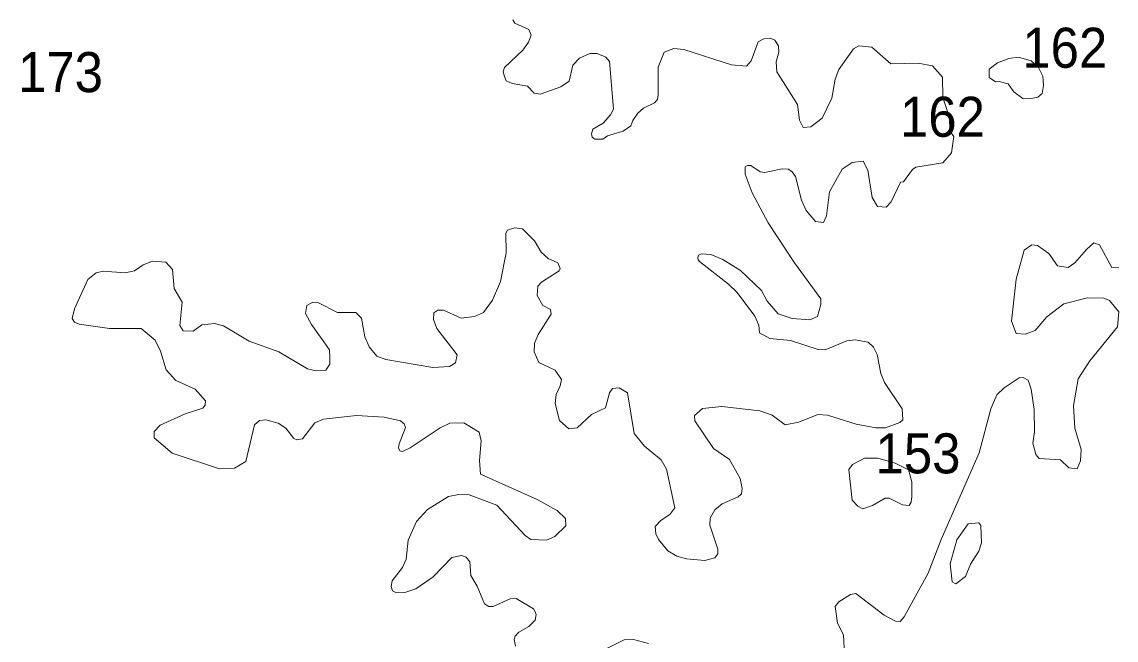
# Model space of a CAD drawing. Extents: x 499.9 to 555.3, y 9281.5 to 9336.8.
# Drawn here: x 524.185 to 528.553, y 9328.6 to 9331.07 of the extents above; entities that cross this region are included whole.
import ezdxf

# ---------------------------------------------------------------- set-up
doc = ezdxf.new("R2010")
doc.units = 0
doc.header["$LTSCALE"] = 0.064
doc.layers.add('2', color=7, linetype='Continuous', lineweight=13)
doc.layers.add('21', color=7, linetype='Continuous')

msp = doc.modelspace()

# ---------------------------------------------------------------- linework, layer by layer
at = {"layer": '2'}
for points in [[(527.3042, 9330.6477), (527.2898, 9330.6769), (527.2814, 9330.7403), (527.1994, 9330.8706), (527.1961, 9330.9109), (527.2067, 9330.9492), (527.2055, 9330.9737), (527.1909, 9330.9972), (527.172, 9331.0044), (527.1464, 9331.0028), (527.1247, 9330.9896), (527.096, 9330.9143), (527.0782, 9330.8926), (527.0178, 9330.899), (526.8275, 9330.9592), (526.787, 9330.9638), (526.7491, 9330.9493), (526.7245, 9330.8894), (526.7246, 9330.7781), (526.7222, 9330.7601), (526.7103, 9330.7465), (526.667, 9330.7246), (526.644, 9330.7054), (526.6238, 9330.6757), (526.6157, 9330.6551), (526.5854, 9330.6336), (526.5234, 9330.6141), (526.5035, 9330.6017), (526.4724, 9330.6011), (526.4617, 9330.6093), (526.459, 9330.6222), (526.4646, 9330.6414), (526.5056, 9330.6657), (526.5353, 9330.6985), (526.5463, 9330.7207), (526.5307, 9330.9118), (526.5164, 9330.9288), (526.4812, 9330.9433), (526.4528, 9330.9435), (526.4104, 9330.9247), (526.3843, 9330.8966), (526.3701, 9330.8327), (526.3362, 9330.8105), (526.2543, 9330.7816), (526.2305, 9330.7852), (526.2036, 9330.813), (526.1418, 9330.8232), (526.1184, 9330.8349), (526.1109, 9330.8514), (526.1066, 9330.8702), (526.1109, 9330.8876), (526.1851, 9330.9563), (526.2074, 9330.9893), (526.2183, 9331.0168), (526.2085, 9331.0393), (526.1532, 9331.0645), (526.1445, 9331.0775)], [(527.0101, 9329.321), (526.9466, 9329.3659), (526.8717, 9329.4758), (526.8704, 9329.4975), (526.9018, 9329.5258), (526.9795, 9329.5334), (527.1305, 9329.5162), (527.1799, 9329.4982), (527.2324, 9329.4602), (527.2865, 9329.4708), (527.363, 9329.501), (527.4011, 9329.4985), (527.5158, 9329.4622), (527.5939, 9329.4475), (527.632, 9329.4476), (527.6896, 9329.4691), (527.7017, 9329.4794), (527.6986, 9329.5237), (527.6291, 9329.6287), (527.6145, 9329.6647), (527.5997, 9329.741), (527.5845, 9329.7698), (527.5637, 9329.7906), (527.5118, 9329.7991), (527.4777, 9329.7962), (527.3918, 9329.7596), (527.3639, 9329.7614), (527.2531, 9329.797), (527.171, 9329.8053), (527.1298, 9329.8277), (527.1272, 9329.8581), (527.1108, 9329.8947), (527.0409, 9329.989), (527.0059, 9330.0225), (526.8897, 9330.1121), (526.8845, 9330.1188), (526.8829, 9330.1292), (526.8855, 9330.1382), (526.8985, 9330.1437), (526.9357, 9330.1409), (526.9826, 9330.1206), (527.0543, 9330.0761), (527.1381, 9329.9969), (527.1599, 9329.9546), (527.2037, 9329.9037), (527.2596, 9329.8852), (527.3312, 9329.879), (527.3606, 9329.8928), (527.3751, 9329.9409), (527.3739, 9329.9631), (527.2687, 9330.107), (527.1638, 9330.2669), (527.1002, 9330.3873), (527.072, 9330.4621), (527.0721, 9330.4905), (527.0813, 9330.4967), (527.0955, 9330.4958), (527.1319, 9330.4709), (527.151, 9330.4687), (527.2207, 9330.4833), (527.2449, 9330.4811), (527.2599, 9330.4713), (527.2737, 9330.4516), (527.2978, 9330.3579), (527.3155, 9330.3169), (527.3531, 9330.272), (527.3852, 9330.2689), (527.3965, 9330.295), (527.4091, 9330.3905), (527.4595, 9330.482), (527.4997, 9330.5078), (527.5436, 9330.5136), (527.562, 9330.4781), (527.579, 9330.3684), (527.6003, 9330.3327), (527.6347, 9330.3298), (527.6559, 9330.3513), (527.6931, 9330.4294), (527.7045, 9330.4314), (527.7405, 9330.48), (527.754, 9330.4895), (527.8612, 9330.5072), (527.8963, 9330.5464), (527.9054, 9330.6115), (527.8913, 9330.6315), (527.8865, 9330.692), (527.8614, 9330.7685), (527.8606, 9330.8486), (527.8208, 9330.8939), (527.7633, 9330.9052), (527.6545, 9330.902), (527.5784, 9330.9684), (527.5264, 9330.9748), (527.5044, 9330.9621), (527.446, 9330.8797)], [(527.446, 9330.8797), (527.4314, 9330.8409), (527.4186, 9330.7654), (527.3792, 9330.6848), (527.3342, 9330.6509), (527.3042, 9330.6477)], [(524.8289, 9329.8355), (524.8688, 9329.8345), (524.9034, 9329.8591), (524.9543, 9329.8643), (524.9901, 9329.8556), (525.0924, 9329.7942), (525.2103, 9329.7511), (525.3249, 9329.6844), (525.3593, 9329.6753), (525.3988, 9329.6782), (525.4142, 9329.7018), (525.4143, 9329.7276), (525.4131, 9329.7592), (525.3411, 9329.8616), (525.3173, 9329.9051), (525.323, 9329.9363), (525.3467, 9329.9501), (525.3658, 9329.9489), (525.4446, 9329.9095), (525.5174, 9329.9085), (525.5407, 9329.8859), (525.5534, 9329.8111), (525.5709, 9329.7722), (525.6019, 9329.7338), (525.6379, 9329.721), (525.8255, 9329.6897), (525.8917, 9329.6925), (525.9154, 9329.7076), (525.9222, 9329.7403), (525.8413, 9329.8445), (525.8274, 9329.8804), (525.8292, 9329.9071), (525.845, 9329.918), (525.8686, 9329.9182), (525.938, 9329.8856), (525.992, 9329.8929), (526.0275, 9329.9092), (526.0635, 9329.9583), (526.0961, 9330.0332), (526.1184, 9330.1477), (526.1171, 9330.2263), (526.1233, 9330.2374), (526.1519, 9330.2478), (526.1835, 9330.243), (526.2309, 9330.1949), (526.2576, 9330.1504), (526.2862, 9330.1252), (526.3251, 9330.1076), (526.3344, 9330.0849), (526.3296, 9330.0754), (526.2589, 9330.0298), (526.2442, 9330.0147), (526.2423, 9329.9764), (526.2646, 9329.9367), (526.2946, 9329.9205), (526.2983, 9329.9021), (526.2466, 9329.8214), (526.2318, 9329.7856), (526.23, 9329.752), (526.2492, 9329.7087), (526.3141, 9329.6781), (526.3392, 9329.6407), (526.3344, 9329.6154), (526.3176, 9329.5811), (526.3144, 9329.5447), (526.3306, 9329.4773), (526.3684, 9329.4446), (526.4015, 9329.4477), (526.4593, 9329.502), (526.5149, 9329.5276), (526.5311, 9329.5881), (526.5422, 9329.605), (526.5687, 9329.608), (526.603, 9329.5878), (526.6295, 9329.4253), (526.6707, 9329.3743), (526.7368, 9329.3206), (526.7589, 9329.2832), (526.791, 9329.1285), (526.7713, 9329.1015), (526.7366, 9329.0786), (526.7129, 9329.0533), (526.7154, 9329.0249), (526.7259, 9329.0017), (526.7634, 9328.957), (526.7997, 9328.936), (526.8379, 9328.9252), (526.9109, 9328.9176), (526.9519, 9328.9281), (526.9635, 9328.9444), (526.9635, 9328.963), (526.9319, 9329.0592), (526.932, 9329.0877), (526.951, 9329.121), (526.9801, 9329.1446)], [(528.5639, 9330.0873), (528.5361, 9330.088), (528.4873, 9330.1788), (528.465, 9330.1869), (528.4358, 9330.1606), (528.3883, 9330.1069), (528.3624, 9330.0888), (528.3199, 9330.0956), (528.2854, 9330.1442), (528.2391, 9330.1769), (528.2175, 9330.1795), (528.1869, 9330.1578), (528.1541, 9330.0427), (528.1351, 9329.8748), (528.1539, 9329.8254), (528.1908, 9329.822), (528.2308, 9329.8364), (528.2767, 9329.8915), (528.3444, 9329.9435), (528.4398, 9329.9678), (528.5042, 9329.9664), (528.5273, 9329.9569)], [(526.2375, 9328.7024), (526.2321, 9328.7151), (526.2275, 9328.7246), (526.1575, 9328.7661), (526.1344, 9328.7655), (526.0666, 9328.7348), (526.0494, 9328.7349), (526.0322, 9328.7448), (526.0022, 9328.8158), (525.977, 9328.8587), (525.9732, 9328.9122), (525.9591, 9328.9309), (525.9394, 9328.9383), (525.9016, 9328.9295), (525.8272, 9328.8523), (525.7577, 9328.8049), (525.7141, 9328.7902), (525.6805, 9328.7885), (525.6648, 9328.7974), (525.6586, 9328.814), (525.6635, 9328.8363), (525.7048, 9328.8899), (525.719, 9328.9231), (525.7264, 9328.9999), (525.7601, 9329.0743), (525.8041, 9329.1216), (525.8884, 9329.1738), (525.9291, 9329.1815), (525.9704, 9329.1799), (526.0811, 9329.139), (526.1944, 9329.0183), (526.2169, 9329.0016), (526.2789, 9328.9998), (526.3125, 9329.0141), (526.357, 9329.0562), (526.3552, 9329.086), (526.3221, 9329.1173), (526.2426, 9329.1617), (526.0158, 9329.2626), (526.012, 9329.3177), (526.0181, 9329.3958), (526.011, 9329.4312), (525.9488, 9329.4678), (525.8932, 9329.4665), (525.8552, 9329.4486), (525.7353, 9329.3683), (525.7047, 9329.3539), (525.6943, 9329.3556), (525.6883, 9329.3686), (525.6907, 9329.3838), (525.7168, 9329.4489), (525.7107, 9329.4645), (525.6964, 9329.4759), (525.6313, 9329.4906), (525.5207, 9329.4969), (525.3887, 9329.4825), (525.3543, 9329.4677), (525.3046, 9329.4048), (525.2823, 9329.4007), (525.2699, 9329.4052), (525.239, 9329.4463), (525.2074, 9329.4661), (525.1584, 9329.4797), (525.1337, 9329.4778), (525.1129, 9329.4599), (525.0783, 9329.3135), (525.0338, 9329.2868), (524.9742, 9329.2837), (524.785, 9329.3474), (524.7132, 9329.4084), (524.7134, 9329.4331), (524.7365, 9329.4582), (524.8365, 9329.5044), (524.9071, 9329.5265), (524.9167, 9329.5391), (524.9182, 9329.5564), (524.877, 9329.6027), (524.7992, 9329.637), (524.761, 9329.6799), (524.7375, 9329.7545), (524.7164, 9329.7988), (524.6611, 9329.8446), (524.5341, 9329.8454), (524.4132, 9329.8617), (524.3954, 9329.8707), (524.386, 9329.8855), (524.3943, 9329.9232), (524.4486, 9330.0403), (524.4814, 9330.0667), (524.5086, 9330.0746), (524.597, 9330.0669), (524.6341, 9330.0751), (524.6693, 9330.0987), (524.7061, 9330.1139), (524.7588, 9330.1096)], [(524.7588, 9330.1096), (524.786, 9330.0807), (524.7928, 9330.0046), (524.8241, 9329.9502), (524.8152, 9329.8574), (524.8289, 9329.8355)], [(528.5273, 9329.9569), (528.5641, 9329.9112), (528.5593, 9329.8511), (528.4481, 9329.7163), (528.4021, 9329.6433), (528.3834, 9329.5374)], [(528.3834, 9329.5374), (528.3881, 9329.4474), (528.4133, 9329.3615), (528.4118, 9329.3161), (528.3977, 9329.2845), (528.3645, 9329.2882), (528.331, 9329.3205), (528.246, 9329.326), (528.2325, 9329.3419), (528.2211, 9329.3863), (528.2272, 9329.4323), (528.2256, 9329.5207), (528.2146, 9329.6026), (528.2016, 9329.6382), (528.1826, 9329.6493), (528.1667, 9329.6478), (528.106, 9329.6077), (528.0775, 9329.5805), (528.0536, 9329.524), (528.0064, 9329.3487), (527.8551, 9329.0025), (527.8036, 9328.8674), (527.7068, 9328.6931), (527.6908, 9328.6744), (527.6732, 9328.6757), (527.6273, 9328.6995), (527.5142, 9328.7866), (527.4934, 9328.7827), (527.4466, 9328.7523), (527.4318, 9328.7343), (527.4412, 9328.6677), (527.4651, 9328.6212), (527.47, 9328.5149)], [(526.9801, 9329.1446), (527.0448, 9329.1724), (527.0578, 9329.1841), (527.0605, 9329.2056), (527.0518, 9329.2454), (527.0101, 9329.321)], [(526.1499, 9328.6028), (526.1539, 9328.6164), (526.1694, 9328.6317), (526.2088, 9328.6545), (526.2338, 9328.6795), (526.2375, 9328.7024)], [(526.1549, 9328.5753), (526.1499, 9328.6028)], [(526.6859, 9328.5866), (526.626, 9328.6022), (526.5887, 9328.6007), (526.4581, 9328.5359)]]:
    msp.add_lwpolyline(points, dxfattribs=at)
for points in [[(528.086, 9330.8324), (528.1226, 9330.8219), (528.1456, 9330.7904), (528.1808, 9330.7636), (528.2078, 9330.7621), (528.2414, 9330.7693), (528.2585, 9330.7834), (528.2641, 9330.8163), (528.2612, 9330.8529), (528.2434, 9330.8876), (528.2144, 9330.9137), (528.1641, 9330.9293), (528.1251, 9330.9241), (528.08, 9330.9066), (528.0469, 9330.8807), (528.0472, 9330.8484), (528.0721, 9330.8305)], [(527.6479, 9329.1665), (527.6312, 9329.1665), (527.5809, 9329.1381), (527.5426, 9329.125), (527.5218, 9329.1356), (527.4996, 9329.1595), (527.4865, 9329.2816), (527.5009, 9329.3013), (527.5487, 9329.3272), (527.6025, 9329.3272), (527.6708, 9329.3071), (527.7249, 9329.2805), (527.7373, 9329.232), (527.7384, 9329.1744), (527.7358, 9329.1514), (527.7268, 9329.1378), (527.7005, 9329.1402)], [(527.8907, 9328.9045), (527.8993, 9328.833), (527.9129, 9328.8242), (527.9517, 9328.8544), (527.9719, 9328.9029), (528.0051, 9328.9548), (528.0153, 9328.9887), (528.0139, 9329.0584), (528.0057, 9329.0688), (527.9625, 9329.0644), (527.9179, 9329.0006)]]:
    msp.add_lwpolyline(points, close=True, dxfattribs=at)

# ---------------------------------------------------------------- texts
at = {"layer": '21', "width": 0.95}
for s, p in [('162', (528.1789, 9330.8866)), ('173', (524.1692, 9330.7893)), ('162', (527.6904, 9330.6108)), ('153', (527.5928, 9329.2661))]:
    msp.add_text(s, height=0.16, dxfattribs=at).set_placement(p)

doc.saveas('drawing.dxf')
